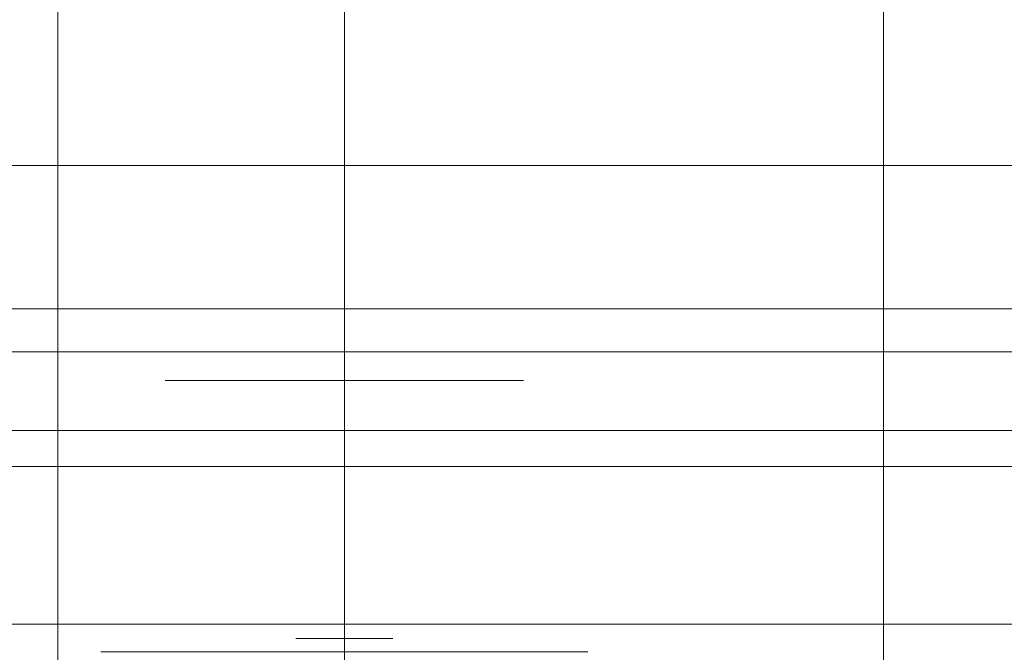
# Model space of a CAD drawing. Header units: millimetres. Extents: x -3490 to 61924, y -72580 to 6847.
# Tile 583 of 656: x 24227 to 24296, y -17714 to -17670. Entities that reach past the tile are written whole.
import ezdxf

# ---------------------------------------------------------------- set-up
doc = ezdxf.new("R2010")
doc.units = ezdxf.units.MM
for name, color, linetype, lineweight in [('COTAS_P', 1, 'Continuous', 0), ('superior_briquetadora', 7, 'Continuous', 0), ('superior_C02', 7, 'Continuous', 0), ('superior_C05', 7, 'Continuous', 0)]:
    doc.layers.add(name, color=color, linetype=linetype, lineweight=lineweight)
doc.dimstyles.new('R19_100', dxfattribs={"dimtxt": 250, "dimasz": 150, "dimexe": 150, "dimexo": 80, "dimgap": 100, "dimtad": 1, "dimtih": 1, "dimtoh": 1, "dimdsep": 46, "dimcen": 0.09, "dimadec": 0, "dimazin": 0, "dimtfac": 1, "dimtdec": 4, "dimtofl": 0, "dimtmove": 0, "dimatfit": 3, "dimfxl": 1, "dimtolj": 1, "dimtzin": 0, "dimarcsym": 0})

# ---------------------------------------------------------------- blocks, each defined once
blk = doc.blocks.new('DIM_R29_37')
at = {"layer": 'COTAS_P'}
for p, q in [((24250.067, -17080), (24400.067, -17035)), ((26750.067, -17080), (26600.067, -17035)), ((24250.067, -17980), (24250.067, -17080)), ((24250.067, -17080), (26750.067, -17080)), ((24250.067, -17080), (24400.067, -17125)), ((26750.067, -17080), (26600.067, -17125)), ((26750.067, -17980), (26750.067, -17080))]:
    blk.add_line(p, q, dxfattribs=at)
blk.add_text('2500 P', height=250, dxfattribs=at).set_placement((25500.067, -16980))

msp = doc.modelspace()

# ---------------------------------------------------------------- linework, layer by layer
at = {"layer": 'superior_briquetadora'}
for p, q in [((24230.067, -17570), (24230.067, -17790)), ((25950.067, -17680), (23750.067, -17680)), ((24150.067, -17680), (25950.067, -17680)), ((24150.067, -17680), (25800.067, -17680))]:
    msp.add_line(p, q, dxfattribs=at)
at = {"layer": 'superior_C02'}
for p, q in [((24287.683, -17550), (24287.683, -18450)), ((24379.243, -17690), (23959.241, -17690)), ((24394.146, -17690), (23974.144, -17690)), ((23975.038, -17690), (24395.04, -17690)), ((23959.241, -17693), (24379.243, -17693)), ((24394.146, -17693), (23974.144, -17693))]:
    msp.add_line(p, q, dxfattribs=at)
at = {"layer": 'superior_C05'}
for p, q in [((24237.602, -17695), (24237.571, -17695)), ((24237.664, -17695), (24237.602, -17695)), ((24237.757, -17695), (24237.664, -17695)), ((24237.881, -17695), (24237.757, -17695)), ((24238.035, -17695), (24237.881, -17695)), ((24238.218, -17695), (24238.035, -17695)), ((24238.432, -17695), (24238.218, -17695)), ((24238.674, -17695), (24238.432, -17695)), ((24238.944, -17695), (24238.674, -17695)), ((24239.242, -17695), (24238.944, -17695)), ((24239.567, -17695), (24239.242, -17695)), ((24239.918, -17695), (24239.567, -17695)), ((24240.295, -17695), (24239.918, -17695)), ((24240.695, -17695), (24240.295, -17695)), ((24241.119, -17695), (24240.695, -17695)), ((24241.565, -17695), (24241.119, -17695)), ((24242.033, -17695), (24241.565, -17695)), ((24242.52, -17695), (24242.033, -17695)), ((24243.026, -17695), (24242.52, -17695)), ((24243.55, -17695), (24243.026, -17695)), ((24244.089, -17695), (24243.55, -17695)), ((24244.644, -17695), (24244.089, -17695)), ((24245.212, -17695), (24244.644, -17695)), ((24245.792, -17695), (24245.212, -17695)), ((24246.383, -17695), (24245.792, -17695)), ((24246.983, -17695), (24246.383, -17695)), ((24246.694, -17695), (24246.677, -17695)), ((24246.719, -17695), (24246.694, -17695)), ((24246.753, -17695), (24246.719, -17695)), ((24246.795, -17695), (24246.753, -17695)), ((24246.845, -17695), (24246.795, -17695)), ((24246.903, -17695), (24246.845, -17695)), ((24246.968, -17695), (24246.903, -17695)), ((24247.042, -17695), (24246.968, -17695)), ((24247.591, -17695), (24246.983, -17695)), ((24247.123, -17695), (24247.042, -17695)), ((24247.211, -17695), (24247.123, -17695)), ((24247.307, -17695), (24247.211, -17695)), ((24247.409, -17695), (24247.307, -17695)), ((24247.518, -17695), (24247.409, -17695)), ((24247.634, -17695), (24247.518, -17695)), ((24248.204, -17695), (24247.591, -17695)), ((24247.755, -17695), (24247.634, -17695)), ((24247.882, -17695), (24247.755, -17695)), ((24248.015, -17695), (24247.882, -17695)), ((24248.152, -17695), (24248.015, -17695)), ((24248.295, -17695), (24248.152, -17695)), ((24248.823, -17695), (24248.204, -17695)), ((24248.441, -17695), (24248.295, -17695)), ((24248.592, -17695), (24248.441, -17695)), ((24248.747, -17695), (24248.592, -17695)), ((24248.905, -17695), (24248.747, -17695)), ((24249.444, -17695), (24248.823, -17695)), ((24249.065, -17695), (24248.905, -17695)), ((24249.229, -17695), (24249.065, -17695)), ((24249.394, -17695), (24249.229, -17695)), ((24249.561, -17695), (24249.394, -17695)), ((24250.067, -17695), (24249.444, -17695)), ((24249.729, -17695), (24249.561, -17695)), ((24249.898, -17695), (24249.729, -17695)), ((24250.067, -17695), (24249.898, -17695)), ((24250.067, -17695), (24250.691, -17695)), ((24250.237, -17695), (24250.067, -17695)), ((24250.406, -17695), (24250.237, -17695)), ((24250.574, -17695), (24250.406, -17695)), ((24250.741, -17695), (24250.574, -17695)), ((24250.691, -17695), (24251.312, -17695)), ((24250.906, -17695), (24250.741, -17695)), ((24251.07, -17695), (24250.906, -17695)), ((24251.23, -17695), (24251.07, -17695)), ((24251.388, -17695), (24251.23, -17695)), ((24251.312, -17695), (24251.931, -17695)), ((24251.543, -17695), (24251.388, -17695)), ((24251.694, -17695), (24251.543, -17695)), ((24251.84, -17695), (24251.694, -17695)), ((24251.983, -17695), (24251.84, -17695)), ((24251.931, -17695), (24252.544, -17695)), ((24252.12, -17695), (24251.983, -17695)), ((24252.253, -17695), (24252.12, -17695)), ((24252.38, -17695), (24252.253, -17695)), ((24252.501, -17695), (24252.38, -17695)), ((24252.617, -17695), (24252.501, -17695)), ((24252.544, -17695), (24253.152, -17695)), ((24252.726, -17695), (24252.617, -17695)), ((24252.828, -17695), (24252.726, -17695)), ((24252.924, -17695), (24252.828, -17695)), ((24253.012, -17695), (24252.924, -17695)), ((24253.093, -17695), (24253.012, -17695)), ((24253.167, -17695), (24253.093, -17695)), ((24253.152, -17695), (24253.752, -17695)), ((24253.232, -17695), (24253.167, -17695)), ((24253.29, -17695), (24253.232, -17695)), ((24253.34, -17695), (24253.29, -17695)), ((24253.382, -17695), (24253.34, -17695)), ((24253.416, -17695), (24253.382, -17695)), ((24253.441, -17695), (24253.416, -17695)), ((24253.458, -17695), (24253.441, -17695)), ((24253.752, -17695), (24254.343, -17695)), ((24254.343, -17695), (24254.923, -17695)), ((24254.923, -17695), (24255.491, -17695)), ((24255.491, -17695), (24256.046, -17695)), ((24256.046, -17695), (24256.585, -17695)), ((24256.585, -17695), (24257.109, -17695)), ((24257.109, -17695), (24257.615, -17695)), ((24257.615, -17695), (24258.102, -17695)), ((24258.102, -17695), (24258.57, -17695)), ((24258.57, -17695), (24259.016, -17695)), ((24259.016, -17695), (24259.44, -17695)), ((24259.44, -17695), (24259.84, -17695)), ((24259.84, -17695), (24260.217, -17695)), ((24260.217, -17695), (24260.568, -17695)), ((24260.568, -17695), (24260.893, -17695)), ((24260.893, -17695), (24261.191, -17695)), ((24261.191, -17695), (24261.461, -17695)), ((24261.461, -17695), (24261.703, -17695)), ((24261.703, -17695), (24261.917, -17695)), ((24261.917, -17695), (24262.1, -17695)), ((24262.1, -17695), (24262.254, -17695)), ((24262.254, -17695), (24262.378, -17695)), ((24262.378, -17695), (24262.47, -17695)), ((24262.47, -17695), (24262.533, -17695)), ((24262.533, -17695), (24262.564, -17695)), ((24135.067, -17698.5), (24365.067, -17698.5)), ((24160.067, -17701), (24340.067, -17701)), ((24180.067, -17712), (24320.067, -17712)), ((24246.694, -17713), (24246.677, -17713)), ((24246.719, -17713), (24246.694, -17713)), ((24246.753, -17713), (24246.719, -17713)), ((24246.795, -17713), (24246.753, -17713)), ((24246.845, -17713), (24246.795, -17713)), ((24246.903, -17713), (24246.845, -17713)), ((24246.968, -17713), (24246.903, -17713)), ((24247.042, -17713), (24246.968, -17713)), ((24247.123, -17713), (24247.042, -17713)), ((24247.211, -17713), (24247.123, -17713)), ((24247.307, -17713), (24247.211, -17713)), ((24247.409, -17713), (24247.307, -17713)), ((24247.518, -17713), (24247.409, -17713)), ((24247.634, -17713), (24247.518, -17713)), ((24247.755, -17713), (24247.634, -17713)), ((24247.882, -17713), (24247.755, -17713)), ((24248.015, -17713), (24247.882, -17713)), ((24248.152, -17713), (24248.015, -17713)), ((24248.295, -17713), (24248.152, -17713)), ((24248.441, -17713), (24248.295, -17713)), ((24248.592, -17713), (24248.441, -17713)), ((24248.747, -17713), (24248.592, -17713)), ((24248.905, -17713), (24248.747, -17713)), ((24249.065, -17713), (24248.905, -17713)), ((24249.229, -17713), (24249.065, -17713)), ((24249.394, -17713), (24249.229, -17713)), ((24249.561, -17713), (24249.394, -17713)), ((24249.729, -17713), (24249.561, -17713)), ((24249.898, -17713), (24249.729, -17713)), ((24250.067, -17713), (24249.898, -17713)), ((24250.067, -17713), (24250.237, -17713)), ((24250.237, -17713), (24250.406, -17713)), ((24250.406, -17713), (24250.574, -17713)), ((24250.574, -17713), (24250.741, -17713)), ((24250.741, -17713), (24250.906, -17713)), ((24250.906, -17713), (24251.07, -17713)), ((24251.07, -17713), (24251.23, -17713)), ((24251.23, -17713), (24251.388, -17713)), ((24251.388, -17713), (24251.543, -17713)), ((24251.543, -17713), (24251.694, -17713)), ((24251.694, -17713), (24251.84, -17713)), ((24251.84, -17713), (24251.983, -17713)), ((24251.983, -17713), (24252.12, -17713)), ((24252.12, -17713), (24252.253, -17713)), ((24252.253, -17713), (24252.38, -17713)), ((24252.38, -17713), (24252.501, -17713)), ((24252.501, -17713), (24252.617, -17713)), ((24252.617, -17713), (24252.726, -17713)), ((24252.726, -17713), (24252.828, -17713)), ((24252.828, -17713), (24252.924, -17713)), ((24252.924, -17713), (24253.012, -17713)), ((24253.012, -17713), (24253.093, -17713)), ((24253.093, -17713), (24253.167, -17713)), ((24253.167, -17713), (24253.232, -17713)), ((24253.232, -17713), (24253.29, -17713)), ((24253.29, -17713), (24253.34, -17713)), ((24253.34, -17713), (24253.382, -17713)), ((24253.382, -17713), (24253.416, -17713)), ((24253.416, -17713), (24253.441, -17713)), ((24253.441, -17713), (24253.458, -17713)), ((24233.115, -17713.95), (24233.073, -17713.95)), ((24233.199, -17713.95), (24233.115, -17713.95)), ((24233.326, -17713.95), (24233.199, -17713.95)), ((24233.494, -17713.95), (24233.326, -17713.95)), ((24233.703, -17713.95), (24233.494, -17713.95)), ((24233.953, -17713.95), (24233.703, -17713.95)), ((24234.243, -17713.95), (24233.953, -17713.95)), ((24234.572, -17713.95), (24234.243, -17713.95)), ((24234.94, -17713.95), (24234.572, -17713.95)), ((24235.345, -17713.95), (24234.94, -17713.95)), ((24235.787, -17713.95), (24235.345, -17713.95)), ((24236.265, -17713.95), (24235.787, -17713.95)), ((24236.776, -17713.95), (24236.265, -17713.95)), ((24237.321, -17713.95), (24236.776, -17713.95)), ((24237.898, -17713.95), (24237.321, -17713.95)), ((24237.602, -17713.95), (24237.571, -17713.95)), ((24237.664, -17713.95), (24237.602, -17713.95)), ((24237.757, -17713.95), (24237.664, -17713.95)), ((24237.881, -17713.95), (24237.757, -17713.95)), ((24238.035, -17713.95), (24237.881, -17713.95)), ((24238.505, -17713.95), (24237.898, -17713.95)), ((24238.218, -17713.95), (24238.035, -17713.95)), ((24238.432, -17713.95), (24238.218, -17713.95)), ((24238.674, -17713.95), (24238.432, -17713.95)), ((24239.14, -17713.95), (24238.505, -17713.95)), ((24238.944, -17713.95), (24238.674, -17713.95)), ((24239.242, -17713.95), (24238.944, -17713.95)), ((24239.803, -17713.95), (24239.14, -17713.95)), ((24239.567, -17713.95), (24239.242, -17713.95)), ((24239.918, -17713.95), (24239.567, -17713.95)), ((24240.491, -17713.95), (24239.803, -17713.95)), ((24240.295, -17713.95), (24239.918, -17713.95)), ((24240.695, -17713.95), (24240.295, -17713.95)), ((24241.203, -17713.95), (24240.491, -17713.95)), ((24241.119, -17713.95), (24240.695, -17713.95)), ((24241.565, -17713.95), (24241.119, -17713.95)), ((24241.937, -17713.95), (24241.203, -17713.95)), ((24242.033, -17713.95), (24241.565, -17713.95)), ((24242.691, -17713.95), (24241.937, -17713.95)), ((24242.52, -17713.95), (24242.033, -17713.95)), ((24243.026, -17713.95), (24242.52, -17713.95)), ((24243.464, -17713.95), (24242.691, -17713.95)), ((24243.55, -17713.95), (24243.026, -17713.95)), ((24244.253, -17713.95), (24243.464, -17713.95)), ((24244.089, -17713.95), (24243.55, -17713.95)), ((24244.644, -17713.95), (24244.089, -17713.95)), ((24245.057, -17713.95), (24244.253, -17713.95)), ((24245.212, -17713.95), (24244.644, -17713.95)), ((24245.873, -17713.95), (24245.057, -17713.95)), ((24245.792, -17713.95), (24245.212, -17713.95)), ((24246.383, -17713.95), (24245.792, -17713.95)), ((24246.699, -17713.95), (24245.873, -17713.95)), ((24246.983, -17713.95), (24246.383, -17713.95)), ((24247.534, -17713.95), (24246.699, -17713.95)), ((24247.591, -17713.95), (24246.983, -17713.95)), ((24248.375, -17713.95), (24247.534, -17713.95)), ((24248.204, -17713.95), (24247.591, -17713.95)), ((24248.823, -17713.95), (24248.204, -17713.95)), ((24249.22, -17713.95), (24248.375, -17713.95)), ((24249.444, -17713.95), (24248.823, -17713.95)), ((24250.067, -17713.95), (24249.22, -17713.95)), ((24250.067, -17713.95), (24249.444, -17713.95)), ((24250.067, -17713.95), (24250.915, -17713.95)), ((24250.691, -17713.95), (24250.067, -17713.95)), ((24251.312, -17713.95), (24250.691, -17713.95)), ((24250.915, -17713.95), (24251.76, -17713.95)), ((24251.931, -17713.95), (24251.312, -17713.95)), ((24251.76, -17713.95), (24252.601, -17713.95)), ((24252.544, -17713.95), (24251.931, -17713.95)), ((24253.152, -17713.95), (24252.544, -17713.95)), ((24252.601, -17713.95), (24253.436, -17713.95)), ((24253.752, -17713.95), (24253.152, -17713.95)), ((24253.436, -17713.95), (24254.262, -17713.95)), ((24254.343, -17713.95), (24253.752, -17713.95)), ((24254.262, -17713.95), (24255.078, -17713.95)), ((24254.923, -17713.95), (24254.343, -17713.95)), ((24255.491, -17713.95), (24254.923, -17713.95)), ((24255.078, -17713.95), (24255.882, -17713.95)), ((24256.046, -17713.95), (24255.491, -17713.95)), ((24255.882, -17713.95), (24256.671, -17713.95)), ((24256.585, -17713.95), (24256.046, -17713.95)), ((24257.109, -17713.95), (24256.585, -17713.95)), ((24256.671, -17713.95), (24257.444, -17713.95)), ((24257.615, -17713.95), (24257.109, -17713.95)), ((24257.444, -17713.95), (24258.198, -17713.95)), ((24258.102, -17713.95), (24257.615, -17713.95)), ((24258.57, -17713.95), (24258.102, -17713.95)), ((24258.198, -17713.95), (24258.932, -17713.95)), ((24259.016, -17713.95), (24258.57, -17713.95)), ((24258.932, -17713.95), (24259.644, -17713.95)), ((24259.44, -17713.95), (24259.016, -17713.95)), ((24259.84, -17713.95), (24259.44, -17713.95)), ((24259.644, -17713.95), (24260.332, -17713.95)), ((24260.217, -17713.95), (24259.84, -17713.95)), ((24260.568, -17713.95), (24260.217, -17713.95)), ((24260.332, -17713.95), (24260.995, -17713.95)), ((24260.893, -17713.95), (24260.568, -17713.95)), ((24261.191, -17713.95), (24260.893, -17713.95)), ((24260.995, -17713.95), (24261.63, -17713.95)), ((24261.461, -17713.95), (24261.191, -17713.95)), ((24261.703, -17713.95), (24261.461, -17713.95)), ((24261.63, -17713.95), (24262.237, -17713.95)), ((24261.917, -17713.95), (24261.703, -17713.95)), ((24262.1, -17713.95), (24261.917, -17713.95)), ((24262.254, -17713.95), (24262.1, -17713.95)), ((24262.237, -17713.95), (24262.814, -17713.95)), ((24262.378, -17713.95), (24262.254, -17713.95)), ((24262.47, -17713.95), (24262.378, -17713.95)), ((24262.533, -17713.95), (24262.47, -17713.95)), ((24262.564, -17713.95), (24262.533, -17713.95)), ((24262.814, -17713.95), (24263.359, -17713.95)), ((24263.359, -17713.95), (24263.87, -17713.95)), ((24263.87, -17713.95), (24264.348, -17713.95)), ((24264.348, -17713.95), (24264.79, -17713.95)), ((24264.79, -17713.95), (24265.195, -17713.95)), ((24265.195, -17713.95), (24265.563, -17713.95)), ((24265.563, -17713.95), (24265.892, -17713.95)), ((24265.892, -17713.95), (24266.182, -17713.95)), ((24266.182, -17713.95), (24266.432, -17713.95)), ((24266.432, -17713.95), (24266.641, -17713.95)), ((24266.641, -17713.95), (24266.809, -17713.95)), ((24266.809, -17713.95), (24266.936, -17713.95)), ((24266.936, -17713.95), (24267.02, -17713.95)), ((24267.02, -17713.95), (24267.062, -17713.95))]:
    msp.add_line(p, q, dxfattribs=at)

# ---------------------------------------------------------------- dimensions: what is measured, and where the dimension line sits
at = {"layer": 'COTAS_P'}
dim = msp.add_aligned_dim(p1=(24250.067, -17980), p2=(26750.067, -17980), distance=900, text='<> P', dimstyle='R19_100', dxfattribs=at)
dim.commit()
dim.dimension.update_dxf_attribs({"geometry": 'DIM_R29_37', "text_midpoint": (25500.067, -17080)})

doc.saveas('drawing.dxf')
